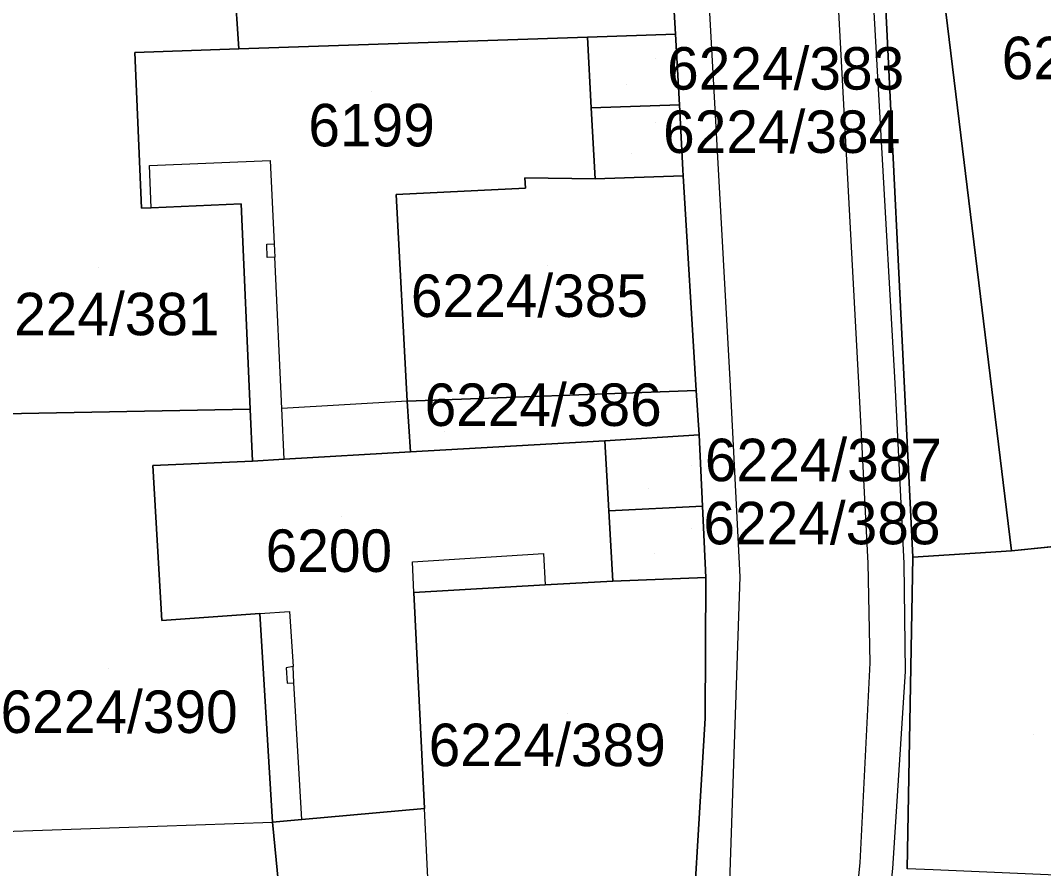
# Model space of a CAD drawing. Extents: x -266199 to -261993, y -1239047 to -1235108.
# Drawn here: x -263792.45 to -263744.32, y -1236054.56 to -1236014.64 of the extents above; entities that cross this region are included whole.
import ezdxf

# ---------------------------------------------------------------- set-up
doc = ezdxf.new("R2010")
doc.units = 0
for name, color, linetype in [('body_kn', 7, 'Continuous'), ('kladpar_druhypozemkov', 7, 'Continuous'), ('kladpar_hranice', 7, 'Continuous'), ('kladpar_parcelnecisla', 7, 'Continuous'), ('kladpar_plochy', 7, 'Continuous'), ('kladpar_sipky', 7, 'Continuous'), ('zappar_hrandruhpozemk', 7, 'Continuous')]:
    doc.layers.add(name, color=color, linetype=linetype)

msp = doc.modelspace()

# ---------------------------------------------------------------- linework, layer by layer
at = {"layer": 'body_kn'}
for p, q in [((-263765.78, -1236015.43), (-263765.78, -1236015.43)), ((-263765.78, -1236015.43), (-263765.78, -1236015.43)), ((-263761.63, -1236015.29), (-263761.63, -1236015.29)), ((-263782.18, -1236015.98), (-263782.18, -1236015.98)), ((-263787.07, -1236016.15), (-263787.07, -1236016.15)), ((-263765.6, -1236018.76), (-263765.6, -1236018.76)), ((-263765.6, -1236018.76), (-263765.6, -1236018.76)), ((-263761.45, -1236018.62), (-263761.45, -1236018.62)), ((-263780.71, -1236021.23), (-263780.71, -1236021.23)), ((-263786.38, -1236021.47), (-263786.38, -1236021.47)), ((-263761.29, -1236021.67), (-263761.29, -1236021.67)), ((-263768.72, -1236022.05), (-263768.72, -1236022.05)), ((-263765.42, -1236022.1), (-263765.42, -1236022.1)), ((-263765.42, -1236022.1), (-263765.42, -1236022.1)), ((-263761.27, -1236021.96), (-263761.27, -1236021.96)), ((-263768.69, -1236022.53), (-263768.69, -1236022.53)), ((-263782.07, -1236023.27), (-263782.07, -1236023.27)), ((-263774.78, -1236022.84), (-263774.78, -1236022.84)), ((-263786.76, -1236023.48), (-263786.76, -1236023.48)), ((-263786.3, -1236023.46), (-263786.3, -1236023.46)), ((-263786.3, -1236023.46), (-263786.3, -1236023.46)), ((-263780.87, -1236025.17), (-263780.87, -1236025.17)), ((-263780.52, -1236025.15), (-263780.52, -1236025.15)), ((-263780.52, -1236025.15), (-263780.52, -1236025.15)), ((-263780.84, -1236025.8), (-263780.84, -1236025.8)), ((-263780.49, -1236025.78), (-263780.49, -1236025.78)), ((-263759.08, -1236031.56), (-263759.08, -1236031.56)), ((-263753.03, -1236031.7), (-263753.03, -1236031.7)), ((-263751.31, -1236031.72), (-263751.31, -1236031.72)), ((-263760.67, -1236032.06), (-263760.67, -1236032.06)), ((-263774.26, -1236032.57), (-263774.26, -1236032.57)), ((-263774.26, -1236032.57), (-263774.26, -1236032.57)), ((-263781.64, -1236032.94), (-263781.64, -1236032.94)), ((-263780.15, -1236032.91), (-263780.15, -1236032.91)), ((-263780.15, -1236032.91), (-263780.15, -1236032.91)), ((-263760.52, -1236034.15), (-263760.52, -1236034.15)), ((-263764.96, -1236034.43), (-263764.96, -1236034.43)), ((-263764.96, -1236034.43), (-263764.96, -1236034.43)), ((-263780.04, -1236035.3), (-263780.04, -1236035.3)), ((-263780.04, -1236035.3), (-263780.04, -1236035.3)), ((-263774.11, -1236034.94), (-263774.11, -1236034.94)), ((-263774.11, -1236034.94), (-263774.11, -1236034.94)), ((-263786.23, -1236035.59), (-263786.23, -1236035.59)), ((-263781.53, -1236035.39), (-263781.53, -1236035.39)), ((-263760.36, -1236037.51), (-263760.36, -1236037.51)), ((-263764.77, -1236037.73), (-263764.77, -1236037.73)), ((-263764.77, -1236037.73), (-263764.77, -1236037.73)), ((-263745.83, -1236039.6), (-263745.83, -1236039.6)), ((-263774.01, -1236040.12), (-263774.01, -1236040.12)), ((-263767.85, -1236039.74), (-263767.85, -1236039.74)), ((-263750.47, -1236039.91), (-263750.47, -1236039.91)), ((-263752.59, -1236040.18), (-263752.59, -1236040.18)), ((-263750.89, -1236040.21), (-263750.89, -1236040.21)), ((-263764.58, -1236041.03), (-263764.58, -1236041.03)), ((-263760.21, -1236040.86), (-263760.21, -1236040.86)), ((-263760.21, -1236040.86), (-263760.21, -1236040.86)), ((-263758.61, -1236040.83), (-263758.61, -1236040.83)), ((-263773.95, -1236041.56), (-263773.95, -1236041.56)), ((-263773.95, -1236041.56), (-263773.95, -1236041.56)), ((-263767.76, -1236041.21), (-263767.76, -1236041.21)), ((-263779.8, -1236042.46), (-263779.8, -1236042.46)), ((-263785.8, -1236042.89), (-263785.8, -1236042.89)), ((-263781.19, -1236042.55), (-263781.19, -1236042.55)), ((-263781.19, -1236042.55), (-263781.19, -1236042.55)), ((-263752.49, -1236044.88), (-263752.49, -1236044.88)), ((-263779.95, -1236045.11), (-263779.95, -1236045.11)), ((-263779.62, -1236045.05), (-263779.62, -1236045.05)), ((-263779.62, -1236045.05), (-263779.62, -1236045.05)), ((-263750.83, -1236045.29), (-263750.83, -1236045.29)), ((-263779.91, -1236045.84), (-263779.91, -1236045.84)), ((-263779.6, -1236045.82), (-263779.6, -1236045.82)), ((-263779.6, -1236045.82), (-263779.6, -1236045.82)), ((-263760.24, -1236047.48), (-263760.24, -1236047.48)), ((-263773.45, -1236051.73), (-263773.45, -1236051.73)), ((-263780.59, -1236052.37), (-263780.59, -1236052.37)), ((-263779.21, -1236052.25), (-263779.21, -1236052.25)), ((-263779.21, -1236052.25), (-263779.21, -1236052.25)), ((-263752.97, -1236054.29), (-263752.97, -1236054.29)), ((-263751.42, -1236054.55), (-263751.42, -1236054.55))]:
    msp.add_line(p, q, dxfattribs=at)
at = {"layer": 'kladpar_druhypozemkov'}
for p, q in [((-263775.92, -1236017.97), (-263775.92, -1236017.97)), ((-263763.96, -1236017.67), (-263763.96, -1236017.67)), ((-263763.7, -1236020.89), (-263763.7, -1236020.89)), ((-263788.77, -1236026.28), (-263788.77, -1236026.28)), ((-263767.67, -1236026.17), (-263767.67, -1236026.17)), ((-263772.51, -1236033.98), (-263772.51, -1236033.98)), ((-263762.89, -1236036.65), (-263762.89, -1236036.65)), ((-263777.37, -1236038), (-263777.37, -1236038)), ((-263762.64, -1236039.74), (-263762.64, -1236039.74)), ((-263788.32, -1236045.13), (-263788.32, -1236045.13)), ((-263766.73, -1236047.25), (-263766.73, -1236047.25)), ((-263744.8, -1236048.24), (-263744.8, -1236048.24))]:
    msp.add_line(p, q, dxfattribs=at)
at = {"layer": 'kladpar_hranice'}
for points in [[(-263760.77, -1236056.4), (-263760.24, -1236047.48), (-263760.21, -1236040.86), (-263760.36, -1236037.51), (-263760.52, -1236034.15), (-263760.67, -1236032.06), (-263761.27, -1236021.96), (-263761.29, -1236021.67), (-263761.45, -1236018.62), (-263761.63, -1236015.29), (-263762.01, -1236008.88), (-263762.8, -1235992.02), (-263766.89, -1235992.13), (-263767.24, -1235985.55), (-263770.61, -1235985.67), (-263770.76, -1235983.13), (-263763.32, -1235982.75), (-263763.89, -1235973.18), (-263767.95, -1235973.11), (-263768.27, -1235966.38), (-263767.83, -1235966.37), (-263765.34, -1235966.31), (-263767.35, -1235955.29)], [(-263710.7, -1236059.31), (-263720.89, -1236036.53), (-263724.25, -1236031.04), (-263737.63, -1236001.34), (-263740.37, -1235990.27), (-263746.6, -1235972.07), (-263753.84, -1235973.82), (-263754.57, -1235973.97), (-263752.06, -1236007.72), (-263750.47, -1236039.91), (-263750.73, -1236054.57)], [(-263753.84, -1235973.82), (-263746.6, -1235972.07), (-263740.37, -1235990.27), (-263737.63, -1236001.34), (-263724.25, -1236031.04), (-263720.89, -1236036.53), (-263724.07, -1236038.57), (-263724.61, -1236037.45), (-263745.83, -1236039.6), (-263753.84, -1235973.82)], [(-263754.57, -1235973.97), (-263753.84, -1235973.82), (-263745.83, -1236039.6), (-263750.47, -1236039.91), (-263752.06, -1236007.72), (-263754.57, -1235973.97)], [(-263762.01, -1236008.88), (-263761.63, -1236015.29), (-263765.78, -1236015.43), (-263782.18, -1236015.98), (-263782.59, -1236009.87), (-263762.01, -1236008.88)], [(-263782.59, -1236009.87), (-263782.18, -1236015.98), (-263787.07, -1236016.15), (-263786.76, -1236023.48), (-263786.3, -1236023.46), (-263782.07, -1236023.27), (-263781.64, -1236032.94), (-263794.09, -1236033.17), (-263794.41, -1236024.72), (-263794.42, -1236024.38), (-263794.65, -1236020.24), (-263794.83, -1236016.97), (-263795.19, -1236010.38), (-263782.59, -1236009.87)], [(-263765.78, -1236015.43), (-263765.6, -1236018.76), (-263765.42, -1236022.1), (-263768.72, -1236022.05), (-263768.69, -1236022.53), (-263774.78, -1236022.84), (-263774.26, -1236032.57), (-263774.11, -1236034.94), (-263780.04, -1236035.3), (-263781.53, -1236035.39), (-263781.64, -1236032.94), (-263782.07, -1236023.27), (-263786.3, -1236023.46), (-263786.76, -1236023.48), (-263787.07, -1236016.15), (-263782.18, -1236015.98), (-263765.78, -1236015.43)], [(-263765.78, -1236015.43), (-263761.63, -1236015.29), (-263761.45, -1236018.62), (-263765.6, -1236018.76), (-263765.78, -1236015.43)], [(-263765.6, -1236018.76), (-263761.45, -1236018.62), (-263761.29, -1236021.67), (-263761.27, -1236021.96), (-263765.42, -1236022.1), (-263765.6, -1236018.76)], [(-263765.42, -1236022.1), (-263761.27, -1236021.96), (-263760.67, -1236032.06), (-263774.26, -1236032.57), (-263774.78, -1236022.84), (-263768.69, -1236022.53), (-263768.72, -1236022.05), (-263765.42, -1236022.1)], [(-263774.26, -1236032.57), (-263760.67, -1236032.06), (-263760.52, -1236034.15), (-263764.96, -1236034.43), (-263774.11, -1236034.94), (-263774.26, -1236032.57)], [(-263794.09, -1236033.17), (-263781.64, -1236032.94), (-263781.53, -1236035.39), (-263786.23, -1236035.59), (-263785.8, -1236042.89), (-263781.19, -1236042.55), (-263780.59, -1236052.37), (-263780.09, -1236057.54), (-263786.51, -1236057.91), (-263792.92, -1236058.29), (-263793.22, -1236052.82), (-263793.65, -1236045.02), (-263794.09, -1236033.17)], [(-263764.96, -1236034.43), (-263760.52, -1236034.15), (-263760.36, -1236037.51), (-263764.77, -1236037.73), (-263764.96, -1236034.43)], [(-263774.11, -1236034.94), (-263764.96, -1236034.43), (-263764.77, -1236037.73), (-263764.58, -1236041.03), (-263767.76, -1236041.21), (-263773.95, -1236041.56), (-263773.45, -1236051.73), (-263779.21, -1236052.25), (-263780.59, -1236052.37), (-263781.19, -1236042.55), (-263785.8, -1236042.89), (-263786.23, -1236035.59), (-263781.53, -1236035.39), (-263780.04, -1236035.3), (-263774.11, -1236034.94)], [(-263764.77, -1236037.73), (-263760.36, -1236037.51), (-263760.21, -1236040.86), (-263764.58, -1236041.03), (-263764.77, -1236037.73)], [(-263724.61, -1236037.45), (-263724.07, -1236038.57), (-263715.28, -1236054.87), (-263714.94, -1236056.13), (-263749.51, -1236054.62), (-263750.73, -1236054.57), (-263750.47, -1236039.91), (-263745.83, -1236039.6), (-263724.61, -1236037.45)], [(-263760.21, -1236040.86), (-263760.24, -1236047.48), (-263760.77, -1236056.4), (-263773.18, -1236057.13), (-263780.09, -1236057.54), (-263780.59, -1236052.37), (-263779.21, -1236052.25), (-263773.45, -1236051.73), (-263773.95, -1236041.56), (-263767.76, -1236041.21), (-263764.58, -1236041.03), (-263760.21, -1236040.86)]]:
    msp.add_lwpolyline(points, dxfattribs=at)
at = {"layer": 'kladpar_plochy'}
for p, q in [((-263745.83, -1236039.6), (-263753.84, -1235973.82)), ((-263752.06, -1236007.72), (-263750.47, -1236039.91)), ((-263761.63, -1236015.29), (-263762.01, -1236008.88)), ((-263761.45, -1236018.62), (-263761.63, -1236015.29)), ((-263761.29, -1236021.67), (-263761.45, -1236018.62)), ((-263761.27, -1236021.96), (-263761.29, -1236021.67)), ((-263760.67, -1236032.06), (-263761.27, -1236021.96)), ((-263760.52, -1236034.15), (-263760.67, -1236032.06)), ((-263760.36, -1236037.51), (-263760.52, -1236034.15)), ((-263760.21, -1236040.86), (-263760.36, -1236037.51)), ((-263724.61, -1236037.45), (-263745.83, -1236039.6)), ((-263750.47, -1236039.91), (-263750.73, -1236054.57)), ((-263760.24, -1236047.48), (-263760.21, -1236040.86)), ((-263760.77, -1236056.4), (-263760.24, -1236047.48))]:
    msp.add_line(p, q, dxfattribs=at)
for points in [[(-263754.57, -1235973.97), (-263753.84, -1235973.82), (-263745.83, -1236039.6), (-263750.47, -1236039.91), (-263752.06, -1236007.72)], [(-263762.01, -1236008.88), (-263761.63, -1236015.29), (-263765.78, -1236015.43), (-263782.18, -1236015.98), (-263782.59, -1236009.87)], [(-263782.59, -1236009.87), (-263782.18, -1236015.98), (-263787.07, -1236016.15), (-263786.76, -1236023.48), (-263786.3, -1236023.46), (-263782.07, -1236023.27), (-263781.64, -1236032.94), (-263794.09, -1236033.17), (-263794.41, -1236024.72), (-263794.42, -1236024.38), (-263794.65, -1236020.24), (-263794.83, -1236016.97), (-263795.19, -1236010.38)], [(-263765.78, -1236015.43), (-263765.6, -1236018.76), (-263765.42, -1236022.1), (-263768.72, -1236022.05), (-263768.69, -1236022.53), (-263774.78, -1236022.84), (-263774.26, -1236032.57), (-263774.11, -1236034.94), (-263780.04, -1236035.3), (-263781.53, -1236035.39), (-263781.64, -1236032.94), (-263782.07, -1236023.27), (-263786.3, -1236023.46), (-263786.76, -1236023.48), (-263787.07, -1236016.15), (-263782.18, -1236015.98)], [(-263765.78, -1236015.43), (-263761.63, -1236015.29), (-263761.45, -1236018.62), (-263765.6, -1236018.76)], [(-263765.6, -1236018.76), (-263761.45, -1236018.62), (-263761.29, -1236021.67), (-263761.27, -1236021.96), (-263765.42, -1236022.1)], [(-263765.42, -1236022.1), (-263761.27, -1236021.96), (-263760.67, -1236032.06), (-263774.26, -1236032.57), (-263774.78, -1236022.84), (-263768.69, -1236022.53), (-263768.72, -1236022.05)], [(-263774.26, -1236032.57), (-263760.67, -1236032.06), (-263760.52, -1236034.15), (-263764.96, -1236034.43), (-263774.11, -1236034.94)], [(-263794.09, -1236033.17), (-263781.64, -1236032.94), (-263781.53, -1236035.39), (-263786.23, -1236035.59), (-263785.8, -1236042.89), (-263781.19, -1236042.55), (-263780.59, -1236052.37), (-263780.09, -1236057.54), (-263786.51, -1236057.91), (-263792.92, -1236058.29), (-263793.22, -1236052.82), (-263793.65, -1236045.02)], [(-263764.96, -1236034.43), (-263760.52, -1236034.15), (-263760.36, -1236037.51), (-263764.77, -1236037.73)], [(-263774.11, -1236034.94), (-263764.96, -1236034.43), (-263764.77, -1236037.73), (-263764.58, -1236041.03), (-263767.76, -1236041.21), (-263773.95, -1236041.56), (-263773.45, -1236051.73), (-263779.21, -1236052.25), (-263780.59, -1236052.37), (-263781.19, -1236042.55), (-263785.8, -1236042.89), (-263786.23, -1236035.59), (-263781.53, -1236035.39), (-263780.04, -1236035.3)], [(-263764.77, -1236037.73), (-263760.36, -1236037.51), (-263760.21, -1236040.86), (-263764.58, -1236041.03)], [(-263724.61, -1236037.45), (-263724.07, -1236038.57), (-263715.28, -1236054.87), (-263714.94, -1236056.13), (-263749.51, -1236054.62), (-263750.73, -1236054.57), (-263750.47, -1236039.91), (-263745.83, -1236039.6)], [(-263760.21, -1236040.86), (-263760.24, -1236047.48), (-263760.77, -1236056.4), (-263773.18, -1236057.13), (-263780.09, -1236057.54), (-263780.59, -1236052.37), (-263779.21, -1236052.25), (-263773.45, -1236051.73), (-263773.95, -1236041.56), (-263767.76, -1236041.21), (-263764.58, -1236041.03)]]:
    msp.add_lwpolyline(points, close=True, dxfattribs=at)
at = {"layer": 'kladpar_sipky'}
for p, q in [((-263762.58, -1236016.44), (-263762.58, -1236016.44)), ((-263762.58, -1236019.44), (-263762.58, -1236019.44)), ((-263760.9, -1236035.57), (-263760.9, -1236035.57)), ((-263760.9, -1236038.57), (-263760.9, -1236038.57))]:
    msp.add_line(p, q, dxfattribs=at)
at = {"layer": 'zappar_hrandruhpozemk'}
for p, q in [((-263786.38, -1236021.47), (-263780.71, -1236021.23)), ((-263780.71, -1236021.23), (-263780.52, -1236025.15)), ((-263786.3, -1236023.46), (-263786.38, -1236021.47)), ((-263780.15, -1236032.91), (-263780.49, -1236025.78)), ((-263774.26, -1236032.57), (-263780.15, -1236032.91)), ((-263780.04, -1236035.3), (-263780.15, -1236032.91)), ((-263774.01, -1236040.12), (-263767.85, -1236039.74)), ((-263773.95, -1236041.56), (-263774.01, -1236040.12)), ((-263767.85, -1236039.74), (-263767.76, -1236041.21)), ((-263758.61, -1236040.83), (-263759.15, -1236056.67)), ((-263752.49, -1236044.88), (-263752.97, -1236054.29)), ((-263779.6, -1236045.82), (-263779.62, -1236045.05)), ((-263779.21, -1236052.25), (-263779.6, -1236045.82)), ((-263773.18, -1236057.13), (-263773.45, -1236051.73)), ((-263793.22, -1236052.82), (-263780.59, -1236052.37))]:
    msp.add_line(p, q, dxfattribs=at)
for points in [[(-263762.23, -1235973), (-263761.69, -1235982.47), (-263761.16, -1235992), (-263760.35, -1236008.61), (-263759.08, -1236031.56), (-263758.61, -1236040.83)], [(-263755.19, -1235991.74), (-263754.3, -1236008.1), (-263753.03, -1236031.7), (-263752.59, -1236040.18), (-263752.49, -1236044.88)], [(-263752.67, -1236007.86), (-263751.31, -1236031.72), (-263750.89, -1236040.21), (-263750.83, -1236045.29), (-263751.42, -1236054.55), (-263752.88, -1236068.84), (-263754.99, -1236083.31)], [(-263780.52, -1236025.15), (-263780.49, -1236025.78), (-263780.84, -1236025.8), (-263780.87, -1236025.17), (-263780.52, -1236025.15)], [(-263781.19, -1236042.55), (-263779.8, -1236042.46), (-263779.62, -1236045.05)], [(-263779.62, -1236045.05), (-263779.95, -1236045.11), (-263779.91, -1236045.84), (-263779.6, -1236045.82)], [(-263752.97, -1236054.29), (-263754.46, -1236068.87), (-263756.33, -1236083.2), (-263759.07, -1236097)]]:
    msp.add_lwpolyline(points, dxfattribs=at)

# ---------------------------------------------------------------- texts
at = {"layer": 'kladpar_parcelnecisla'}
for s, p in [('6224/63', (-263746.287, -1236017.41)), ('6224/383', (-263762.031, -1236017.9)), ('6199', (-263778.91, -1236020.57)), ('6224/384', (-263762.219, -1236020.88)), ('6224/385', (-263774.084, -1236028.6)), ('6224/381', (-263794.24, -1236029.46)), ('6224/386', (-263773.439, -1236033.73)), ('6224/387', (-263760.252, -1236036.33)), ('6224/388', (-263760.323, -1236039.3)), ('6200', (-263780.92, -1236040.6)), ('6224/390', (-263793.389, -1236048.18)), ('6224/389', (-263773.249, -1236049.74))]:
    msp.add_text(s, height=2, dxfattribs=at).set_placement(p)

doc.saveas('drawing.dxf')
